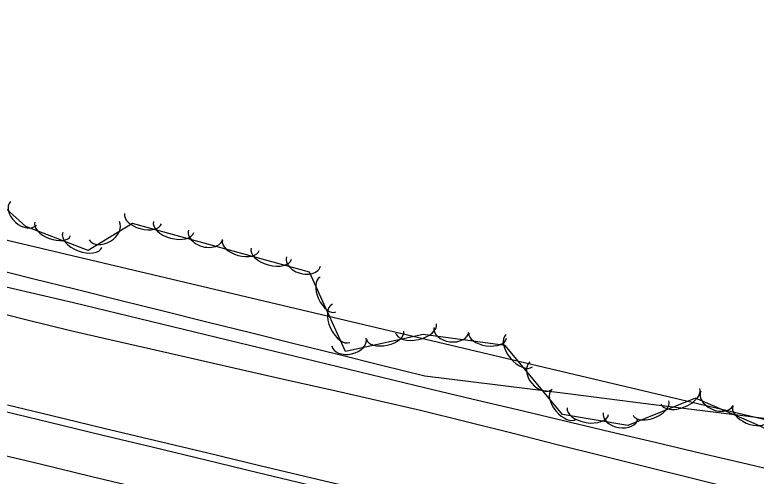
# Model space of a CAD drawing. Extents: x 1441650 to 1491889, y 345904 to 358319.
# Drawn here: x 1450626.3 to 1450834.2, y 353377.8 to 353507.2 of the extents above; entities that cross this region are included whole.
import ezdxf

# ---------------------------------------------------------------- set-up
doc = ezdxf.new("R2010")
doc.units = 0
for name, color, linetype in [('S_DITCHLINE', 7, 'Continuous'), ('S_EDGE_PAVEMENT', 7, 'Continuous'), ('S_PAVEMENT_CROWN', 7, 'Continuous'), ('S_SHOULDER', 7, 'Continuous'), ('S_TREE', 7, 'Continuous'), ('S_WATER_UTILITIES', 7, 'Continuous')]:
    doc.layers.add(name, color=color, linetype=linetype)

msp = doc.modelspace()

# ---------------------------------------------------------------- linework, layer by layer
at = {"layer": 'S_DITCHLINE'}
for points in [[(1450618.51, 353432.15), (1450642.75, 353426.49), (1450655.1, 353423.49), (1450667.45, 353420.5), (1450679.8, 353417.5), (1450692.15, 353414.5), (1450704.51, 353411.51), (1450716.86, 353408.51), (1450729.21, 353405.51), (1450741.56, 353402.52), (1450754.43, 353399.47), (1450767.3, 353396.43), (1450780.17, 353393.38), (1450793.04, 353390.33), (1450805.91, 353387.29), (1450818.78, 353384.24), (1450831.65, 353381.19), (1450844.51, 353378.15)], [(1450617.53, 353424.73), (1450629.73, 353421.67), (1450641.93, 353418.61), (1450654.2, 353415.82), (1450666.47, 353413.02), (1450678.74, 353410.23), (1450691.02, 353407.44), (1450703.29, 353404.65), (1450715.56, 353401.86), (1450727.83, 353399.07), (1450740.11, 353396.28), (1450752.87, 353393.08), (1450765.64, 353389.88), (1450778.41, 353386.68), (1450791.18, 353383.48), (1450803.95, 353380.28), (1450816.72, 353377.08), (1450829.49, 353373.88), (1450842.26, 353370.68)]]:
    msp.add_lwpolyline(points, dxfattribs=at)
at = {"layer": 'S_EDGE_PAVEMENT'}
msp.add_lwpolyline([(1450623.68, 353395.88), (1450635.98, 353392.9), (1450650.61, 353389.38), (1450665.23, 353385.86), (1450679.86, 353382.33), (1450694.48, 353378.81), (1450714.33, 353374.02), (1450734.17, 353369.24), (1450747.41, 353366.04), (1450760.64, 353362.85), (1450773.87, 353359.66), (1450787.11, 353356.46), (1450799.26, 353353.55), (1450811.42, 353350.64), (1450823.58, 353347.74), (1450835.74, 353344.83)], dxfattribs=at)
at = {"layer": 'S_PAVEMENT_CROWN'}
msp.add_lwpolyline([(1450621.03, 353384.12), (1450633.38, 353381.18), (1450647.92, 353377.69), (1450662.47, 353374.2), (1450677.01, 353370.71), (1450691.55, 353367.23), (1450711.29, 353362.48), (1450731.02, 353357.73), (1450744.29, 353354.53), (1450757.55, 353351.33), (1450770.81, 353348.12), (1450784.08, 353344.92), (1450796.56, 353341.97), (1450809.05, 353339.02), (1450821.53, 353336.07), (1450834.01, 353333.12), (1450847.14, 353329.9)], dxfattribs=at)
at = {"layer": 'S_SHOULDER'}
msp.add_lwpolyline([(1450624.27, 353397.77), (1450636.64, 353394.76), (1450651.24, 353391.26), (1450665.83, 353387.77), (1450680.42, 353384.27), (1450695.02, 353380.77), (1450714.75, 353376.12), (1450734.48, 353371.47), (1450747.73, 353368.29), (1450760.98, 353365.12), (1450774.24, 353361.94), (1450787.49, 353358.77), (1450799.72, 353355.83), (1450811.95, 353352.89), (1450824.18, 353349.95), (1450836.42, 353347.01)], dxfattribs=at)
at = {"layer": 'S_TREE'}
for points in [[(1451081.45, 353507.22), (1451078.58, 353476.15), (1451074.5, 353436.69), (1451075.71, 353388.42), (1451071.87, 353371.08), (1451051.37, 353355.1), (1451032.15, 353343.74), (1451006.98, 353344.75), (1450902.46, 353369.26), (1450848.54, 353385.74), (1450833.65, 353392.55), (1450817.21, 353399.62), (1450798.23, 353391.97), (1450779.89, 353395.02), (1450763.79, 353414.42), (1450740.79, 353417.51), (1450719.03, 353412.74), (1450708.9, 353435.04), (1450659.3, 353448.63), (1450646.87, 353441.13), (1450629.34, 353447.78), (1450610.54, 353464.78)], [(1450619.01, 353436.28), (1450631.24, 353433.24), (1450643.47, 353430.2), (1450655.7, 353427.17), (1450667.93, 353424.13), (1450680.16, 353421.09), (1450692.39, 353418.06), (1450704.62, 353415.02), (1450716.85, 353411.99), (1450729.09, 353408.95), (1450741.32, 353405.91), (1450761.71, 353403.37), (1450782.1, 353400.82), (1450802.49, 353398.28), (1450822.89, 353395.73), (1450843.28, 353393.19)], [(1450619.01, 353436.28), (1450631.24, 353433.24), (1450643.47, 353430.2), (1450655.7, 353427.17), (1450667.93, 353424.13), (1450680.16, 353421.09), (1450692.39, 353418.06), (1450704.62, 353415.02), (1450716.85, 353411.99), (1450729.09, 353408.95), (1450741.32, 353405.91), (1450761.71, 353403.37), (1450782.1, 353400.82), (1450802.49, 353398.28), (1450822.89, 353395.73), (1450843.28, 353393.19)]]:
    msp.add_lwpolyline(points, dxfattribs=at)
for centre, major_axis, ratio, start_param, end_param in [((1450628.72, 353451.54), (3.67, -3.32), 0.685308, 3.141593, 6.283185), ((1450662.25, 353450.02), (5.16, -1.41), 0.540696, 3.1416, 6.283192), ((1450636.93, 353447.17), (5, -1.9), 0.540695, 3.141593, 6.283185), ((1450651.37, 353446.63), (4.24, 2.56), 0.685303, 3.141593, 6.283185), ((1450670.8, 353447.68), (5.66, -1.55), 0.550076, 3.1416, 6.283192), ((1450645.22, 353444.02), (5.49, -2.08), 0.550075, 3.141593, 6.283185), ((1450679.8, 353445.48), (4.78, -1.31), 0.685306, 3.141604, 6.283197), ((1450689.67, 353442.51), (5.16, -1.41), 0.540696, 3.1416, 6.283192), ((1450698.22, 353440.17), (5.66, -1.55), 0.550076, 3.1416, 6.283192), ((1450707.22, 353437.97), (4.78, -1.31), 0.685306, 3.141604, 6.283197), ((1450714.1, 353428.72), (2.21, -4.87), 0.540699, 3.141593, 6.283185), ((1450717.77, 353420.65), (2.43, -5.34), 0.55008, 3.141593, 6.283185), ((1450738.8, 353419.25), (5.73, 1.26), 0.550073, 3.141593, 6.283185), ((1450730.14, 353417.35), (5.22, 1.14), 0.540693, 3.141593, 6.283185), ((1450748.73, 353418.85), (4.91, -0.66), 0.685303, 3.141593, 6.283185), ((1450720.02, 353415.4), (4.84, 1.06), 0.685302, 3.141593, 6.283185), ((1450758.9, 353417.22), (5.3, -0.71), 0.540694, 3.141593, 6.283185), ((1450767.75, 353412.96), (3.75, -4.52), 0.550079, 3.141593, 6.283185), ((1450773.87, 353406), (3.16, -3.81), 0.685309, 3.141593, 6.283185), ((1450780.25, 353397.91), (3.41, -4.11), 0.540698, 3.141593, 6.283185), ((1450812.93, 353400.19), (5.44, 2.19), 0.550149, 3.141658, 6.283251), ((1450823.2, 353399.64), (4.55, -1.96), 0.685307, 3.141601, 6.283194), ((1450804.71, 353396.87), (4.96, 2), 0.540767, 3.141656, 6.283249), ((1450832.56, 353395.33), (4.91, -2.11), 0.540696, 3.141598, 6.28319), ((1450787.01, 353395.99), (5.79, -0.96), 0.550074, 3.141593, 6.283185), ((1450796.19, 353394.73), (4.89, -0.81), 0.685304, 3.141593, 6.283185)]:
    msp.add_ellipse(centre, major_axis=major_axis, ratio=ratio, start_param=start_param, end_param=end_param, dxfattribs=at)
at = {"layer": 'S_WATER_UTILITIES'}
msp.add_line((1450477.52, 353478.74), (1451011.33, 353352.33), dxfattribs=at)

doc.saveas('drawing.dxf')
